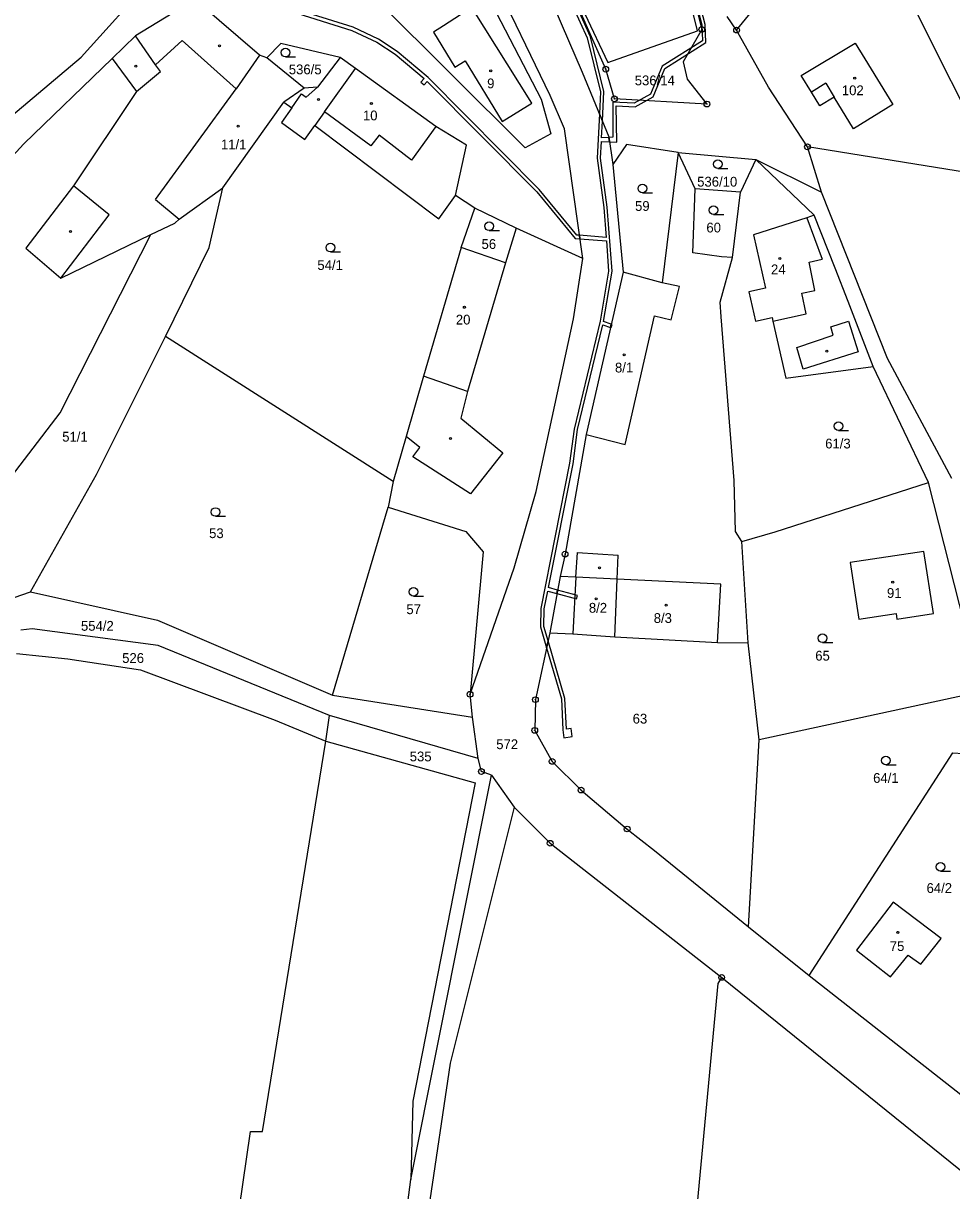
# Model space of a CAD drawing. Extents: x -680203 to -673936, y -1102717 to -1093650.
# Drawn here: x -676712.1 to -676551, y -1097023.5 to -1096820.9 of the extents above; entities that cross this region are included whole.
import ezdxf

# ---------------------------------------------------------------- set-up
doc = ezdxf.new("R2010")
doc.units = 0
for name, color, linetype in [('_Ideová část', 7, 'Continuous'), ('SOxx02xx_Koleje_param další_Popis10', 7, 'Continuous'), ('SOxxxxxx_Koleje_hlavní_body_Popis10', 7, 'Continuous'), ('SOxxxxxx_Koleje_LN_parametry_Popis10', 7, 'Continuous'), ('SOxxxxxx_Koleje_param další_Popis10', 7, 'Continuous'), ('SOxxxxxx_Osa_bod_P', 7, 'Continuous'), ('SOxxxxxx_Staničení_Popis10', 7, 'Continuous'), ('x_prac', 7, 'Continuous')]:
    doc.layers.add(name, color=color, linetype=linetype)

msp = doc.modelspace()

# ---------------------------------------------------------------- linework, layer by layer
at = {"layer": '_Ideová část'}
msp.add_circle((-677321.69, -1096651.16), 1076.75, dxfattribs=at)
at = {"layer": 'SOxx02xx_Koleje_param další_Popis10'}
for centre, radius in [((-676594.38, -1096821.99), 0.5), ((-676594.38, -1096821.99), 0.0303), ((-676588.33, -1096822.1), 0.5), ((-676588.33, -1096822.1), 0.0303), ((-676611.04, -1096828.87), 0.5), ((-676611.04, -1096828.87), 0.0303), ((-676609.54, -1096834.03), 0.5), ((-676609.54, -1096834.03), 0.0303), ((-676593.48, -1096834.93), 0.5), ((-676593.48, -1096834.93), 0.0303), ((-676576.05, -1096842.36), 0.5), ((-676576.05, -1096842.36), 0.0303), ((-676618.1, -1096913.04), 0.5), ((-676618.1, -1096913.04), 0.0303), ((-676634.59, -1096937.38), 0.5), ((-676634.59, -1096937.38), 0.0303), ((-676623.24, -1096938.31), 0.5), ((-676623.24, -1096938.31), 0.0303), ((-676623.36, -1096943.64), 0.5), ((-676623.36, -1096943.64), 0.0303), ((-676620.34, -1096949.03), 0.5), ((-676620.34, -1096949.03), 0.0303), ((-676632.62, -1096950.78), 0.5), ((-676632.62, -1096950.78), 0.0303), ((-676615.33, -1096954), 0.5), ((-676615.33, -1096954), 0.0303), ((-676607.33, -1096960.76), 0.5), ((-676607.33, -1096960.76), 0.0303), ((-676620.69, -1096963.24), 0.5), ((-676620.69, -1096963.24), 0.0303), ((-676590.93, -1096986.52), 0.5), ((-676590.93, -1096986.52), 0.0303)]:
    msp.add_circle(centre, radius, dxfattribs=at)
at = {"layer": 'SOxxxxxx_Koleje_hlavní_body_Popis10'}
for p, q in [((-676666.61, -1096826.76), (-676664.86, -1096826.76)), ((-676591.6, -1096846.13), (-676589.85, -1096846.13)), ((-676604.69, -1096850.35), (-676602.94, -1096850.35)), ((-676592.33, -1096854.09), (-676590.58, -1096854.09)), ((-676631.25, -1096856.9), (-676629.5, -1096856.9)), ((-676658.82, -1096860.6), (-676657.07, -1096860.6)), ((-676570.67, -1096891.58), (-676568.92, -1096891.58)), ((-676678.76, -1096906.49), (-676677.01, -1096906.49)), ((-676644.4, -1096920.34), (-676642.65, -1096920.34)), ((-676573.42, -1096928.41), (-676571.67, -1096928.41)), ((-676562.43, -1096949.62), (-676560.68, -1096949.62)), ((-676552.98, -1096968.08), (-676551.23, -1096968.08))]:
    msp.add_line(p, q, dxfattribs=at)
for centre in [(-676666.61, -1096826.01), (-676591.6, -1096845.38), (-676604.69, -1096849.6), (-676592.33, -1096853.34), (-676631.25, -1096856.15), (-676658.82, -1096859.85), (-676570.67, -1096890.83), (-676678.76, -1096905.74), (-676644.4, -1096919.59), (-676573.42, -1096927.66), (-676562.43, -1096948.87), (-676552.98, -1096967.33)]:
    msp.add_circle(centre, 0.75, dxfattribs=at)
at = {"layer": 'SOxxxxxx_Koleje_LN_parametry_Popis10'}
for points in [[(-676593.67, -1096824.27), (-676593.77, -1096821.13), (-676596.52, -1096810.63), (-676597.67, -1096808.74), (-676598.32, -1096808.92), (-676598.02, -1096809.98), (-676597.07, -1096810.89), (-676594.37, -1096821.21), (-676594.28, -1096823.94), (-676601.27, -1096828.34), (-676603.3, -1096833.24), (-676606.1, -1096834.78), (-676609.81, -1096834.59), (-676609.84, -1096840.68), (-676610.48, -1096840.72), (-676610.37, -1096841.47), (-676609.13, -1096841.52), (-676609.21, -1096835.22), (-676605.96, -1096835.4), (-676602.82, -1096833.66), (-676600.79, -1096828.74)], [(-676621.79, -1096925.6), (-676621.7, -1096922.54), (-676621.09, -1096919.46), (-676619.5, -1096919.9), (-676619.39, -1096919.3), (-676620.97, -1096918.87), (-676616.71, -1096897.37), (-676615.94, -1096891.44), (-676611.56, -1096873.24), (-676610.22, -1096873.71), (-676610.08, -1096873.11), (-676611.42, -1096872.65), (-676609.95, -1096863.96), (-676610.78, -1096852.81), (-676611.94, -1096844.31), (-676611.79, -1096841.41), (-676610.37, -1096841.47), (-676610.48, -1096840.72), (-676611.76, -1096840.81), (-676611.62, -1096837.9), (-676612.15, -1096836.61), (-676612.54, -1096844.33), (-676611.38, -1096852.87), (-676610.99, -1096858.07), (-676615.59, -1096857.71), (-676615.51, -1096858.32), (-676610.94, -1096858.67), (-676610.55, -1096863.92), (-676612.02, -1096872.61), (-676616.54, -1096891.34), (-676617.31, -1096897.29), (-676622.3, -1096922.48), (-676622.39, -1096925.68), (-676621.32, -1096929.33), (-676621.06, -1096928.09)], [(-676609.92, -1096873.17), (-676610.08, -1096873.11), (-676610.22, -1096873.71), (-676610.12, -1096873.74)], [(-676615.95, -1096920.24), (-676619.39, -1096919.3), (-676619.5, -1096919.9), (-676616.11, -1096920.82)], [(-676621.06, -1096928.09), (-676621.32, -1096929.33), (-676618.73, -1096938.19), (-676618.46, -1096943.54), (-676618.29, -1096944.92), (-676616.89, -1096944.7), (-676617.06, -1096943.32), (-676617.86, -1096943.45), (-676618.13, -1096938.09)]]:
    msp.add_lwpolyline(points, close=True, dxfattribs=at)
for points in [[(-676665.56, -1096818.87), (-676655.09, -1096822.16), (-676650.77, -1096824.18), (-676647.58, -1096826.28), (-676642.56, -1096830.49), (-676643.11, -1096831.12), (-676642.56, -1096831.6), (-676642.02, -1096830.99), (-676623.01, -1096850.19), (-676616.37, -1096858.25), (-676615.51, -1096858.32), (-676615.59, -1096857.71), (-676616.07, -1096857.67), (-676622.57, -1096849.79), (-676641.84, -1096830.32), (-676647.22, -1096825.8), (-676650.47, -1096823.66), (-676654.87, -1096821.6), (-676665.42, -1096818.29)], [(-676616.67, -1096818.09), (-676614.27, -1096823.44), (-676611.96, -1096832.84), (-676612.15, -1096836.61), (-676611.62, -1096837.9), (-676611.36, -1096832.78), (-676613.71, -1096823.24), (-676616.34, -1096817.34)]]:
    msp.add_lwpolyline(points, dxfattribs=at)
at = {"layer": 'SOxxxxxx_Koleje_param další_Popis10'}
for centre in [(-676678.05, -1096824.83), (-676692.59, -1096828.37), (-676631, -1096829.17), (-676567.85, -1096830.46), (-676660.89, -1096834.14), (-676651.71, -1096834.83), (-676674.81, -1096838.79), (-676703.9, -1096857.04), (-676580.83, -1096861.75), (-676635.57, -1096870.21), (-676607.83, -1096878.46), (-676572.69, -1096877.81), (-676637.99, -1096892.99), (-676612.11, -1096915.42), (-676561.26, -1096917.91), (-676612.71, -1096920.79), (-676600.56, -1096921.9), (-676560.36, -1096978.7)]:
    msp.add_circle(centre, 0.175, dxfattribs=at)
at = {"layer": 'SOxxxxxx_Staničení_Popis10'}
for p, q in [((-676689.14, -1096828.1), (-676692.63, -1096823.1)), ((-676689.14, -1096828.1), (-676684.54, -1096823.9)), ((-676684.54, -1096823.9), (-676675.14, -1096832.29)), ((-676671.12, -1096826.45), (-676675.14, -1096832.29)), ((-676688.3, -1096829.31), (-676689.14, -1096828.1)), ((-676692.43, -1096832.77), (-676688.3, -1096829.31)), ((-676659.83, -1096836.31), (-676654.46, -1096828.78)), ((-676689.15, -1096851.48), (-676675.14, -1096832.29)), ((-676662.99, -1096833.74), (-676661.06, -1096832.01)), ((-676572.87, -1096831.33), (-676575.36, -1096832.85)), ((-676572.87, -1096831.33), (-676571.41, -1096833.72)), ((-676665.53, -1096835.59), (-676663.83, -1096833.14)), ((-676663.83, -1096833.14), (-676662.99, -1096833.74)), ((-676659.83, -1096836.31), (-676661.5, -1096838.64)), ((-676651.79, -1096842.21), (-676659.83, -1096836.31)), ((-676650.35, -1096840.33), (-676651.79, -1096842.21)), ((-676644.77, -1096844.67), (-676650.35, -1096840.33)), ((-676640.53, -1096838.81), (-676644.77, -1096844.67)), ((-676697.21, -1096854.16), (-676703.38, -1096849.13)), ((-676689.15, -1096851.48), (-676685.03, -1096854.91)), ((-676705.61, -1096865.18), (-676697.21, -1096854.16)), ((-676576.18, -1096854.66), (-676573.49, -1096861.87)), ((-676628.46, -1096862.5), (-676635, -1096884.81)), ((-676575.77, -1096862.35), (-676573.49, -1096861.87)), ((-676574.74, -1096867.31), (-676575.77, -1096862.35)), ((-676598.23, -1096866.59), (-676601.26, -1096865.97)), ((-676599.68, -1096872.4), (-676598.23, -1096866.59)), ((-676577.02, -1096867.78), (-676574.74, -1096867.31)), ((-676576.28, -1096871.32), (-676577.02, -1096867.78)), ((-676607.68, -1096894.03), (-676602.6, -1096871.67)), ((-676602.6, -1096871.67), (-676599.68, -1096872.4)), ((-676582.03, -1096872.63), (-676576.28, -1096871.32)), ((-676571.99, -1096873.6), (-676568.92, -1096872.62)), ((-676568.92, -1096872.62), (-676567.27, -1096877.94)), ((-676577.88, -1096877.18), (-676571.57, -1096875.04)), ((-676571.57, -1096875.04), (-676571.99, -1096873.6)), ((-676576.8, -1096880.95), (-676577.88, -1096877.18)), ((-676567.27, -1096877.94), (-676576.8, -1096880.95)), ((-676635, -1096884.81), (-676642.65, -1096882.19)), ((-676635, -1096884.81), (-676636.21, -1096889.47)), ((-676636.21, -1096889.47), (-676628.88, -1096895.47)), ((-676643.29, -1096894.56), (-676645.67, -1096892.65)), ((-676614.43, -1096892.31), (-676607.68, -1096894.03)), ((-676644.5, -1096896.14), (-676643.29, -1096894.56)), ((-676634.51, -1096902.56), (-676644.5, -1096896.14)), ((-676628.88, -1096895.47), (-676634.51, -1096902.56)), ((-676616.21, -1096917.04), (-676615.97, -1096912.76)), ((-676615.97, -1096912.76), (-676608.87, -1096913.21)), ((-676609.06, -1096917.38), (-676608.87, -1096913.21)), ((-676616.21, -1096917.04), (-676616.74, -1096926.9))]:
    msp.add_line(p, q, dxfattribs=at)
at = {"layer": 'x_prac'}
for p, q in [((-676588.33, -1096822.1), (-676589.99, -1096819.72)), ((-676640.94, -1096822.45), (-676637.2, -1096828.52)), ((-676663.37, -1096832.19), (-676669.84, -1096826.93)), ((-676663.37, -1096832.19), (-676666.87, -1096834.58)), ((-676677.5, -1096849.47), (-676666.87, -1096834.58)), ((-676667.29, -1096838.13), (-676663.26, -1096841.11)), ((-676573.62, -1096850.25), (-676576.05, -1096842.36)), ((-676598.48, -1096843.35), (-676585, -1096844.57)), ((-676595.54, -1096849.65), (-676598.48, -1096843.35)), ((-676585, -1096844.57), (-676587.66, -1096850.24)), ((-676574.87, -1096854.21), (-676585, -1096844.57)), ((-676585, -1096844.57), (-676573.62, -1096850.25)), ((-676609.8, -1096845.45), (-676608.04, -1096864.09)), ((-676587.66, -1096850.24), (-676595.54, -1096849.65)), ((-676589.05, -1096861.55), (-676587.66, -1096850.24)), ((-676633.74, -1096853), (-676637.11, -1096850.82)), ((-676636.14, -1096859.82), (-676633.74, -1096853)), ((-676626.61, -1096856.47), (-676633.74, -1096853)), ((-676615.02, -1096861.76), (-676626.61, -1096856.47)), ((-676647.92, -1096900.45), (-676687.45, -1096875.25)), ((-676555.02, -1096900.59), (-676564.65, -1096880.47)), ((-676647.92, -1096900.45), (-676648.79, -1096904.88)), ((-676658.47, -1096937.52), (-676648.79, -1096904.88)), ((-676586.35, -1096928.42), (-676587.44, -1096910.88)), ((-676618.94, -1096916.91), (-676620.77, -1096926.74)), ((-676609.47, -1096927.41), (-676609.06, -1096917.38)), ((-676609.47, -1096927.41), (-676591.67, -1096928.39)), ((-676591.67, -1096928.39), (-676586.35, -1096928.42)), ((-676584.41, -1096945.3), (-676586.35, -1096928.42)), ((-676658.47, -1096937.52), (-676634.14, -1096941.36)), ((-676634.14, -1096941.36), (-676634.59, -1096937.38)), ((-676546.42, -1096937.04), (-676584.41, -1096945.3)), ((-676659.58, -1096945.51), (-676658.99, -1096941.08)), ((-676633.15, -1096948.5), (-676658.99, -1096941.08)), ((-676633.15, -1096948.5), (-676634.14, -1096941.36)), ((-676586.27, -1096977.75), (-676584.41, -1096945.3)), ((-676644.87, -1097021.59), (-676630.89, -1096951.43)), ((-676630.89, -1096951.43), (-676626.91, -1096956.95)), ((-676586.27, -1096977.75), (-676575.77, -1096986.18)), ((-676590.93, -1096986.52), (-676544.06, -1097024.37)), ((-676575.77, -1096986.18), (-676542.07, -1097012.66))]:
    msp.add_line(p, q, dxfattribs=at)
for points in [[(-676638.3, -1096780.09), (-676621.13, -1096815.42), (-676615.13, -1096829.41), (-676610.49, -1096840.62), (-676609.8, -1096845.45)], [(-676615.02, -1096861.76), (-676618.21, -1096839.21), (-676620.68, -1096833.46), (-676630.81, -1096812.47), (-676645.32, -1096782)], [(-676588.33, -1096822.1), (-676566.85, -1096795.78), (-676559.56, -1096814.14), (-676542.7, -1096847.74), (-676576.05, -1096842.36)], [(-676642.93, -1096811.21), (-676637.04, -1096806.36), (-676630.78, -1096817.57), (-676622.25, -1096834.11), (-676620.55, -1096840.11), (-676625.03, -1096842.56), (-676650.66, -1096817), (-676647.53, -1096814.64)], [(-676618.67, -1096810.77), (-676610.67, -1096827.7), (-676595.1, -1096822.23), (-676598.66, -1096807.8), (-676597.94, -1096807.7)], [(-676597.94, -1096807.7), (-676594.38, -1096821.99), (-676597.59, -1096827.63), (-676596.93, -1096830.6), (-676593.48, -1096834.93), (-676609.54, -1096834.03), (-676611.04, -1096828.87), (-676618, -1096813.05), (-676618.67, -1096810.77)], [(-676726.17, -1096847.08), (-676702.06, -1096826.77), (-676689.62, -1096812.99)], [(-676669.84, -1096826.93), (-676671.12, -1096826.45), (-676681.79, -1096817.25), (-676682.51, -1096818.32), (-676683.61, -1096817.59), (-676692.63, -1096823.1), (-676696.65, -1096827.02)], [(-676637.2, -1096828.52), (-676635.45, -1096827.41), (-676629.01, -1096837.95), (-676623.89, -1096834.77), (-676634.25, -1096818.18), (-676639.17, -1096821.33), (-676640.94, -1096822.45)], [(-676576.05, -1096842.36), (-676582.8, -1096831.98), (-676588.33, -1096822.1)], [(-676657.12, -1096826.87), (-676667.42, -1096824.45), (-676669.84, -1096826.93)], [(-676575.36, -1096832.85), (-676577.11, -1096829.99), (-676567.75, -1096824.37), (-676566.08, -1096827.09), (-676561.24, -1096835.03), (-676568.06, -1096839.22), (-676571.41, -1096833.72), (-676573.89, -1096835.25), (-676575.36, -1096832.85)], [(-676696.65, -1096827.02), (-676711.99, -1096841.81), (-676721.46, -1096852.05)], [(-676696.65, -1096827.02), (-676692.43, -1096832.77), (-676703.38, -1096849.13), (-676711.67, -1096859.97), (-676705.61, -1096865.18), (-676689.97, -1096857.59)], [(-676657.12, -1096826.87), (-676661.06, -1096832.01), (-676663.37, -1096832.19)], [(-676637.11, -1096850.82), (-676635.2, -1096842.08), (-676640.53, -1096838.81), (-676654.46, -1096828.78), (-676657.12, -1096826.87)], [(-676666.87, -1096834.58), (-676665.53, -1096835.59), (-676667.29, -1096838.13)], [(-676663.26, -1096841.11), (-676661.5, -1096838.64), (-676640.01, -1096854.87), (-676637.11, -1096850.82)], [(-676598.48, -1096843.35), (-676607.43, -1096841.95), (-676609.8, -1096845.45)], [(-676598.48, -1096843.35), (-676601.26, -1096865.97), (-676608.04, -1096864.09)], [(-676689.97, -1096857.59), (-676685.81, -1096855.59), (-676685.03, -1096854.91), (-676677.5, -1096849.47)], [(-676687.45, -1096875.25), (-676679.82, -1096859.81), (-676677.5, -1096849.47)], [(-676589.05, -1096861.55), (-676590.97, -1096861.43), (-676595.96, -1096860.76), (-676595.54, -1096849.65)], [(-676550.99, -1096899.92), (-676562.17, -1096879.1), (-676573.62, -1096850.25)], [(-676574.87, -1096854.21), (-676576.18, -1096854.66), (-676585.42, -1096857.64), (-676583.33, -1096866.87), (-676586.21, -1096867.52), (-676585.06, -1096872.63), (-676582.18, -1096871.98), (-676582.03, -1096872.63), (-676579.8, -1096882.51), (-676564.65, -1096880.47)], [(-676564.65, -1096880.47), (-676569.01, -1096869.22), (-676571.23, -1096863.44), (-676574.87, -1096854.21)], [(-676626.61, -1096856.47), (-676628.46, -1096862.5), (-676636.14, -1096859.82)], [(-676721.32, -1096908.89), (-676705.67, -1096888.52), (-676689.97, -1096857.59)], [(-676636.14, -1096859.82), (-676642.65, -1096882.19), (-676645.67, -1096892.65), (-676647.92, -1096900.45)], [(-676634.59, -1096937.38), (-676626.91, -1096915.44), (-676623.09, -1096902.2), (-676616.64, -1096872.19), (-676615.02, -1096861.76)], [(-676587.44, -1096910.88), (-676588.54, -1096909.13), (-676588.79, -1096900.25), (-676591.02, -1096871.89), (-676591.19, -1096869.29), (-676589.05, -1096861.55)], [(-676608.04, -1096864.09), (-676614.43, -1096892.31), (-676618.1, -1096913.04), (-676618.94, -1096916.91)], [(-676710.83, -1096919.62), (-676699.37, -1096899.23), (-676687.45, -1096875.25)], [(-676587.44, -1096910.88), (-676581.62, -1096909.17), (-676555.02, -1096900.59)], [(-676546.42, -1096937.04), (-676546.95, -1096932.5), (-676555.02, -1096900.59)], [(-676648.79, -1096904.88), (-676635.32, -1096909.14), (-676632.33, -1096912.67), (-676634.59, -1096937.38)], [(-676555.87, -1096912.57), (-676568.64, -1096914.52), (-676567.12, -1096924.36), (-676560.68, -1096923.37), (-676560.53, -1096924.35), (-676554.2, -1096923.37), (-676555.87, -1096912.57)], [(-676609.06, -1096917.38), (-676616.21, -1096917.04), (-676618.94, -1096916.91)], [(-676591.67, -1096928.39), (-676591.1, -1096918.24), (-676609.06, -1096917.38)], [(-676740.35, -1096937.72), (-676730.42, -1096926.52), (-676729.6, -1096926.06), (-676710.83, -1096919.62)], [(-676710.83, -1096919.62), (-676688.8, -1096924.54), (-676658.47, -1096937.52)], [(-676658.99, -1096941.08), (-676688.71, -1096928.89), (-676710.55, -1096926.03), (-676712.5, -1096926.24)], [(-676620.77, -1096926.74), (-676623.24, -1096938.31), (-676623.36, -1096943.64), (-676620.34, -1096949.03), (-676615.33, -1096954), (-676607.33, -1096960.76), (-676602.57, -1096964.51), (-676586.27, -1096977.75)], [(-676620.77, -1096926.74), (-676616.74, -1096926.9), (-676609.47, -1096927.41)], [(-676713.25, -1096930.29), (-676704.35, -1096931.24), (-676691.76, -1096933.13), (-676668.39, -1096941.89), (-676659.58, -1096945.51)], [(-676762.56, -1097419.96), (-676746.06, -1097371.04), (-676727.03, -1097305.15), (-676697, -1097195.02), (-676693.26, -1097175.18), (-676690.57, -1097164.46), (-676686.21, -1097126.01), (-676683.22, -1097086.02), (-676672.68, -1097013.24), (-676670.59, -1097013.29), (-676659.58, -1096945.51)], [(-676659.58, -1096945.51), (-676633.68, -1096952.74), (-676644.51, -1097008.01), (-676644.87, -1097021.59)], [(-676575.77, -1096986.18), (-676550.84, -1096947.55), (-676547.25, -1096947.79), (-676546.32, -1096967.44), (-676542.07, -1097012.66)], [(-676630.89, -1096951.43), (-676632.62, -1096950.78), (-676633.15, -1096948.5)], [(-676626.91, -1096956.95), (-676638.02, -1097001.42), (-676641.81, -1097026.77), (-676645.85, -1097057.1), (-676648.05, -1097096.77), (-676645.41, -1097147.86), (-676646.64, -1097171.02), (-676651.39, -1097200.59), (-676671.15, -1097255.64), (-676676.82, -1097279.41), (-676680.73, -1097304.12)], [(-676626.91, -1096956.95), (-676620.69, -1096963.24), (-676590.93, -1096986.52)], [(-676558.58, -1096982.66), (-676556.36, -1096984.22), (-676552.87, -1096979.78), (-676561.15, -1096973.44), (-676567.55, -1096981.78), (-676561.62, -1096986.44), (-676558.58, -1096982.66)], [(-676563.43, -1097255.08), (-676568.03, -1097226.47), (-676578.09, -1097179.81), (-676594.02, -1097090.72), (-676594.86, -1097078.8), (-676595.48, -1097029.49), (-676591.54, -1096987.59), (-676590.93, -1096986.52)], [(-676685.13, -1097305.68), (-676680.32, -1097279.63), (-676672.5, -1097248.71), (-676654.87, -1097199.45), (-676650.93, -1097175.18), (-676648.66, -1097149.3), (-676651.32, -1097099.87), (-676650.68, -1097070.23), (-676648.76, -1097051.32), (-676644.87, -1097021.59)]]:
    msp.add_lwpolyline(points, dxfattribs=at)

# ---------------------------------------------------------------- texts
at = {"layer": 'SOxxxxxx_Osa_bod_P'}
for s, p in [('536/5', (-676666.03, -1096829.77)), ('9', (-676631.62, -1096832.2)), ('536/14', (-676606.01, -1096831.68)), ('102', (-676570.08, -1096833.4)), ('10', (-676653.17, -1096837.76)), ('11/1', (-676677.81, -1096842.79)), ('536/10', (-676595.18, -1096849.26)), ('59', (-676605.96, -1096853.48)), ('60', (-676593.58, -1096857.22)), ('56', (-676632.59, -1096860.08)), ('54/1', (-676661.08, -1096863.73)), ('24', (-676582.37, -1096864.48)), ('20', (-676637.05, -1096873.2)), ('8/1', (-676609.44, -1096881.52)), ('51/1', (-676705.34, -1096893.52)), ('61/3', (-676572.97, -1096894.71)), ('53', (-676679.86, -1096910.27)), ('91', (-676562.25, -1096920.65)), ('8/2', (-676613.97, -1096923.22)), ('57', (-676645.63, -1096923.47)), ('8/3', (-676602.72, -1096925)), ('554/2', (-676702.09, -1096926.35)), ('526', (-676694.94, -1096931.93)), ('65', (-676574.69, -1096931.53)), ('63', (-676606.37, -1096942.46)), ('572', (-676630.04, -1096946.9)), ('535', (-676645.05, -1096949.02)), ('64/1', (-676564.65, -1096952.75)), ('64/2', (-676555.38, -1096971.86)), ('75', (-676561.76, -1096981.94))]:
    msp.add_text(s, height=1.7, dxfattribs=at).set_placement(p)

doc.saveas('drawing.dxf')
